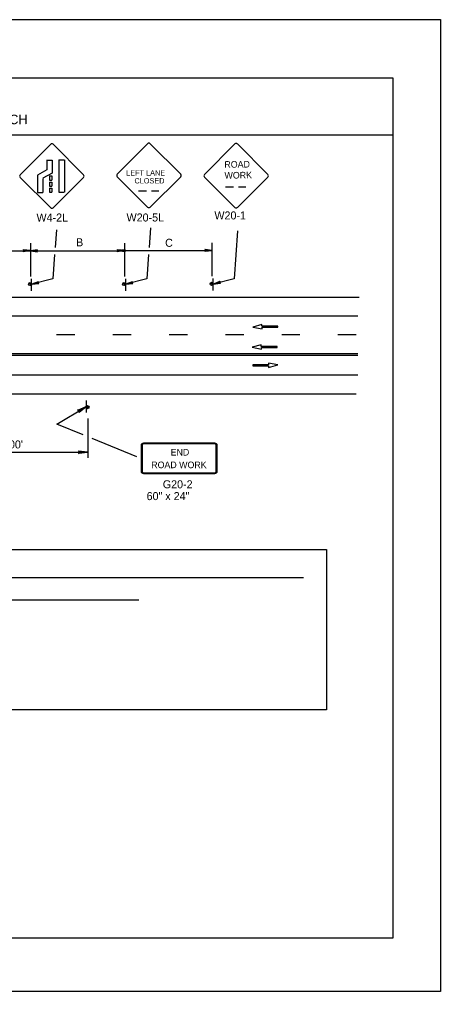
# Model space of a CAD drawing. Extents: x -14145 to -13521, y 30244 to 30661.
# Drawn here: x -13870.22 to -13859.17, y 30316.81 to 30342.31 of the extents above; entities that cross this region are included whole.
import ezdxf

# ---------------------------------------------------------------- set-up
doc = ezdxf.new("R2010")
doc.units = 0
for name, color, linetype in [('1', 7, 'Continuous'), ('10', 7, 'Continuous'), ('2', 7, 'Continuous'), ('3', 7, 'Continuous'), ('4', 7, 'Continuous'), ('5', 7, 'Continuous'), ('61', 7, 'Continuous')]:
    doc.layers.add(name, color=color, linetype=linetype)

msp = doc.modelspace()

# ---------------------------------------------------------------- linework, layer by layer
at = {"layer": '1'}
for p, q in [((-13870.204, 30338.228), (-13869.401, 30339.031)), ((-13869.334, 30339.031), (-13868.539, 30338.228)), ((-13866.86, 30339.048), (-13867.655, 30338.245)), ((-13865.991, 30338.245), (-13866.794, 30339.048)), ((-13864.57, 30339.042), (-13865.365, 30338.239)), ((-13863.701, 30338.239), (-13864.504, 30339.042)), ((-13869.507, 30338.618), (-13869.366, 30338.618)), ((-13869.503, 30338.615), (-13869.503, 30338.36)), ((-13869.362, 30338.615), (-13869.362, 30338.277)), ((-13869.187, 30338.622), (-13869.046, 30338.622)), ((-13869.183, 30338.62), (-13869.183, 30337.773)), ((-13869.042, 30338.62), (-13869.042, 30337.773)), ((-13869.401, 30337.367), (-13870.203, 30338.162)), ((-13869.503, 30338.36), (-13869.745, 30338.222)), ((-13869.745, 30338.221), (-13869.745, 30337.768)), ((-13869.362, 30338.277), (-13869.604, 30338.139)), ((-13869.604, 30338.138), (-13869.604, 30337.768)), ((-13869.432, 30338.201), (-13869.368, 30338.201)), ((-13869.432, 30338.201), (-13869.432, 30338.093)), ((-13869.368, 30338.201), (-13869.368, 30338.093)), ((-13868.539, 30338.162), (-13869.334, 30337.367)), ((-13867.655, 30338.179), (-13866.86, 30337.384)), ((-13866.794, 30337.384), (-13865.991, 30338.179)), ((-13865.365, 30338.173), (-13864.57, 30337.378)), ((-13864.504, 30337.378), (-13863.701, 30338.173)), ((-13869.432, 30338.093), (-13869.368, 30338.093)), ((-13869.432, 30338.04), (-13869.368, 30338.04)), ((-13869.432, 30338.04), (-13869.432, 30337.936)), ((-13869.432, 30337.936), (-13869.368, 30337.936)), ((-13869.432, 30337.883), (-13869.368, 30337.883)), ((-13869.432, 30337.883), (-13869.432, 30337.778)), ((-13869.368, 30338.04), (-13869.368, 30337.936)), ((-13869.368, 30337.883), (-13869.368, 30337.778)), ((-13864.818, 30337.914), (-13864.607, 30337.914)), ((-13864.475, 30337.914), (-13864.282, 30337.914)), ((-13869.744, 30337.769), (-13869.603, 30337.769)), ((-13869.432, 30337.778), (-13869.368, 30337.778)), ((-13869.187, 30337.776), (-13869.046, 30337.776)), ((-13867.098, 30337.815), (-13866.888, 30337.815)), ((-13866.755, 30337.815), (-13866.562, 30337.815)), ((-13866.781, 30336.842), (-13866.819, 30336.328)), ((-13869.251, 30336.787), (-13869.285, 30336.328)), ((-13864.497, 30336.765), (-13864.589, 30335.505)), ((-13869.93, 30336.441), (-13869.93, 30335.567)), ((-13867.464, 30336.441), (-13867.464, 30335.567)), ((-13865.172, 30336.447), (-13865.172, 30335.573)), ((-13872.396, 30336.237), (-13869.93, 30336.237)), ((-13869.93, 30336.237), (-13867.464, 30336.237)), ((-13869.299, 30336.142), (-13869.346, 30335.499)), ((-13867.638, 30336.243), (-13865.172, 30336.243)), ((-13866.833, 30336.142), (-13866.88, 30335.499)), ((-13869.9, 30335.192), (-13869.9, 30335.504)), ((-13869.9, 30335.192), (-13869.9, 30335.504)), ((-13869.347, 30335.499), (-13869.894, 30335.359)), ((-13867.434, 30335.192), (-13867.434, 30335.504)), ((-13867.434, 30335.192), (-13867.434, 30335.504)), ((-13866.881, 30335.499), (-13867.428, 30335.359)), ((-13865.142, 30335.198), (-13865.142, 30335.51)), ((-13865.142, 30335.198), (-13865.142, 30335.51)), ((-13864.589, 30335.505), (-13865.136, 30335.365)), ((-13890.291, 30335.022), (-13861.305, 30335.022)), ((-13890.331, 30334.53), (-13861.345, 30334.53)), ((-13863.858, 30334.302), (-13864.099, 30334.236)), ((-13863.858, 30334.257), (-13863.858, 30334.302)), ((-13868.765, 30334.038), (-13869.245, 30334.038)), ((-13867.289, 30334.038), (-13867.769, 30334.038)), ((-13865.813, 30334.038), (-13866.293, 30334.038)), ((-13864.337, 30334.038), (-13864.817, 30334.038)), ((-13864.099, 30334.236), (-13863.855, 30334.19)), ((-13863.442, 30334.257), (-13863.858, 30334.257)), ((-13863.855, 30334.19), (-13863.855, 30334.235)), ((-13863.855, 30334.235), (-13863.442, 30334.235)), ((-13863.442, 30334.235), (-13863.442, 30334.257)), ((-13862.861, 30334.038), (-13863.341, 30334.038)), ((-13861.385, 30334.038), (-13861.865, 30334.038)), ((-13872.429, 30333.546), (-13861.345, 30333.546)), ((-13863.876, 30333.772), (-13864.117, 30333.706)), ((-13864.117, 30333.706), (-13863.873, 30333.66)), ((-13863.876, 30333.727), (-13863.876, 30333.772)), ((-13863.46, 30333.727), (-13863.876, 30333.727)), ((-13863.873, 30333.66), (-13863.873, 30333.705)), ((-13863.873, 30333.705), (-13863.46, 30333.705)), ((-13863.46, 30333.705), (-13863.46, 30333.727)), ((-13874.759, 30333.504), (-13861.345, 30333.504)), ((-13863.442, 30333.243), (-13863.685, 30333.289)), ((-13863.685, 30333.289), (-13863.685, 30333.244)), ((-13863.685, 30333.244), (-13864.099, 30333.244)), ((-13864.099, 30333.244), (-13864.099, 30333.222)), ((-13864.099, 30333.222), (-13863.683, 30333.222)), ((-13863.683, 30333.177), (-13863.442, 30333.243)), ((-13863.683, 30333.222), (-13863.683, 30333.177)), ((-13890.331, 30332.982), (-13861.345, 30332.982)), ((-13890.371, 30332.49), (-13861.385, 30332.49)), ((-13868.472, 30332.308), (-13868.472, 30331.996)), ((-13868.472, 30332.308), (-13868.472, 30331.996)), ((-13869.243, 30331.694), (-13868.478, 30332.141)), ((-13868.428, 30331.836), (-13868.428, 30330.808)), ((-13868.547, 30331.409), (-13869.243, 30331.694)), ((-13867.14, 30330.832), (-13868.309, 30331.312)), ((-13867.028, 30331.14), (-13867.028, 30330.452)), ((-13867.003, 30331.14), (-13867.003, 30330.452)), ((-13865.094, 30331.191), (-13866.967, 30331.191)), ((-13865.094, 30331.191), (-13866.967, 30331.191)), ((-13865.094, 30331.176), (-13866.967, 30331.176)), ((-13865.094, 30331.176), (-13866.967, 30331.176)), ((-13865.058, 30330.452), (-13865.058, 30331.14)), ((-13865.033, 30330.452), (-13865.033, 30331.14)), ((-13872.42, 30330.955), (-13868.441, 30330.955)), ((-13866.967, 30330.415), (-13865.094, 30330.415)), ((-13866.967, 30330.4), (-13865.094, 30330.4))]:
    msp.add_line(p, q, dxfattribs=at)
for points in [[(-13870.11, 30336.267), (-13870.104, 30336.255), (-13869.93, 30336.243), (-13870.11, 30336.267), (-13870.116, 30336.273), (-13869.93, 30336.243), (-13870.104, 30336.237), (-13870.11, 30336.225), (-13869.93, 30336.243), (-13870.116, 30336.213), (-13870.11, 30336.225)], [(-13869.75, 30336.213), (-13869.756, 30336.231), (-13869.93, 30336.237), (-13869.75, 30336.213), (-13869.744, 30336.207), (-13869.93, 30336.237), (-13869.756, 30336.243), (-13869.75, 30336.261), (-13869.93, 30336.237), (-13869.744, 30336.267), (-13869.75, 30336.261)], [(-13867.644, 30336.267), (-13867.638, 30336.255), (-13867.464, 30336.243), (-13867.644, 30336.267), (-13867.65, 30336.273), (-13867.464, 30336.243), (-13867.638, 30336.237), (-13867.644, 30336.225), (-13867.464, 30336.243), (-13867.65, 30336.213), (-13867.644, 30336.225)], [(-13867.458, 30336.219), (-13867.464, 30336.237), (-13867.638, 30336.243), (-13867.458, 30336.219), (-13867.452, 30336.213), (-13867.638, 30336.243), (-13867.464, 30336.249), (-13867.458, 30336.267), (-13867.638, 30336.243), (-13867.452, 30336.273), (-13867.458, 30336.267)], [(-13865.352, 30336.273), (-13865.346, 30336.261), (-13865.172, 30336.249), (-13865.352, 30336.273), (-13865.358, 30336.279), (-13865.172, 30336.249), (-13865.346, 30336.243), (-13865.352, 30336.231), (-13865.172, 30336.249), (-13865.358, 30336.219), (-13865.352, 30336.231)], [(-13869.714, 30335.383), (-13869.726, 30335.395), (-13869.894, 30335.359), (-13869.714, 30335.383), (-13869.708, 30335.377), (-13869.894, 30335.359), (-13869.732, 30335.413), (-13869.726, 30335.425), (-13869.894, 30335.359), (-13869.72, 30335.437), (-13869.726, 30335.425)], [(-13867.248, 30335.383), (-13867.26, 30335.395), (-13867.428, 30335.359), (-13867.248, 30335.383), (-13867.242, 30335.377), (-13867.428, 30335.359), (-13867.266, 30335.413), (-13867.26, 30335.425), (-13867.428, 30335.359), (-13867.254, 30335.437), (-13867.26, 30335.425)], [(-13864.956, 30335.389), (-13864.968, 30335.401), (-13865.136, 30335.365), (-13864.956, 30335.389), (-13864.95, 30335.383), (-13865.136, 30335.365), (-13864.974, 30335.419), (-13864.968, 30335.431), (-13865.136, 30335.365), (-13864.962, 30335.443), (-13864.968, 30335.431)]]:
    msp.add_lwpolyline(points, dxfattribs=at)
for centre in [(-13869.938, 30335.365), (-13867.472, 30335.365), (-13865.18, 30335.371), (-13868.434, 30332.135)]:
    msp.add_circle(centre, 0.0408, dxfattribs=at)
for centre, radius, start, end in [((-13869.367, 30338.999), 0.0465, 45, 135), ((-13866.828, 30339.015), 0.0465, 45, 135), ((-13864.538, 30339.009), 0.0465, 45, 135), ((-13870.17, 30338.195), 0.0465, 135, 225), ((-13868.572, 30338.196), 0.0465, 315, 45), ((-13867.623, 30338.212), 0.0465, 135, 225), ((-13866.025, 30338.211), 0.0465, 315, 45), ((-13865.333, 30338.206), 0.0465, 135, 225), ((-13863.735, 30338.206), 0.0465, 315, 45), ((-13869.367, 30337.4), 0.0465, 225, 315), ((-13866.828, 30337.416), 0.0465, 225, 315), ((-13864.538, 30337.411), 0.0465, 225, 315), ((-13869.933, 30335.357), 0.0214, 9.521, 4.2501), ((-13867.467, 30335.357), 0.0214, 9.521, 4.2501), ((-13865.175, 30335.363), 0.0214, 9.521, 4.2501), ((-13868.439, 30332.143), 0.0214, 189.521, 184.2501)]:
    msp.add_arc(centre, radius, start, end, dxfattribs=at)
for centre, major_axis, ratio, start_param, end_param in [((-13866.967, 30331.138), (0.0609, 0), 0.839899, 1.570796, 3.141593), ((-13866.967, 30331.138), (0, -0.0365), 0.999938, 3.141593, 4.712389), ((-13865.094, 30331.138), (-0.0609, 0), 0.839899, 3.141593, 4.712389), ((-13865.094, 30331.138), (0, 0.0365), 0.999938, 4.712389, 6.283185), ((-13866.967, 30330.451), (0.0609, 0), 0.839899, 3.141593, 4.712389), ((-13866.967, 30330.451), (0, -0.0365), 0.999938, 4.712389, 6.283185), ((-13865.094, 30330.451), (0, 0.0365), 0.999938, 3.141593, 4.712389), ((-13865.094, 30330.451), (-0.0609, 0), 0.839899, 1.570796, 3.141593)]:
    msp.add_ellipse(centre, major_axis=major_axis, ratio=ratio, start_param=start_param, end_param=end_param, dxfattribs=at)
at = {"layer": '10'}
for p, q in [((-13891.874, 30340.777), (-13860.422, 30340.777)), ((-13860.422, 30340.777), (-13860.422, 30318.207)), ((-13891.874, 30339.277), (-13860.422, 30339.277)), ((-13860.422, 30318.207), (-13891.874, 30318.207))]:
    msp.add_line(p, q, dxfattribs=at)
at = {"layer": '2'}
for p, q in [((-13882.717, 30327.669), (-13862.766, 30327.669)), ((-13878.53, 30327.084), (-13867.093, 30327.084))]:
    msp.add_line(p, q, dxfattribs=at)
at = {"layer": '3'}
msp.add_lwpolyline([(-13868.659, 30330.983), (-13868.65, 30330.967), (-13868.441, 30330.955), (-13868.659, 30330.983), (-13868.67, 30330.992), (-13868.441, 30330.955), (-13868.65, 30330.945), (-13868.658, 30330.929), (-13868.441, 30330.955), (-13868.67, 30330.919), (-13868.658, 30330.929)], dxfattribs=at)
at = {"layer": '5'}
msp.add_lwpolyline([(-13868.68, 30332.055), (-13868.665, 30332.045), (-13868.478, 30332.141), (-13868.68, 30332.055), (-13868.695, 30332.057), (-13868.478, 30332.141), (-13868.654, 30332.026), (-13868.653, 30332.009), (-13868.478, 30332.141), (-13868.658, 30331.994), (-13868.653, 30332.009)], dxfattribs=at)
msp.add_lwpolyline([(-13883.049, 30328.399), (-13862.168, 30328.399), (-13862.168, 30324.195), (-13883.049, 30324.195)], close=True, dxfattribs=at)
at = {"layer": '61'}
msp.add_lwpolyline([(-13892.174, 30342.307), (-13859.174, 30342.307), (-13859.174, 30316.807), (-13892.174, 30316.807)], close=True, dxfattribs=at)

# ---------------------------------------------------------------- texts
at = {"layer": '1'}
for s, height, rotation, p in [('ROAD', 0.1735, 0.7566, (-13864.844, 30338.415)), ('WORK', 0.1733, 0.7588, (-13864.84, 30338.13))]:
    msp.add_text(s, height=height, rotation=rotation, dxfattribs=at).set_placement(p)
for s, height, p in [('LEFT LANE', 0.1386, (-13867.42, 30338.213)), ('CLOSED', 0.1389, (-13867.204, 30338.005)), ('END', 0.173, (-13866.254, 30330.867)), ('ROAD WORK', 0.173, (-13866.763, 30330.536))]:
    msp.add_text(s, height=height, dxfattribs=at).set_placement(p)
at = {"layer": '2'}
for s, p in [('W4-2L', (-13869.773, 30337.006)), ('W20-5L', (-13867.411, 30337.007)), ('W20-1', (-13865.106, 30337.061)), ('B', (-13868.735, 30336.356)), ('C', (-13866.399, 30336.343)), ("250'to 500'", (-13871.486, 30331.054)), ('G20-2', (-13866.46, 30330.008)), ('60" x 24"', (-13866.884, 30329.698))]:
    msp.add_text(s, height=0.21, dxfattribs=at).set_placement(p)
at = {"layer": '4'}
msp.add_text('THREE-LANE, TWO-WAY ROADWAY WITH PASSING - WORK AREA IN THE SINGLE LANE APPROACH', height=0.25, rotation=0.31, dxfattribs=at).set_placement((-13886.091, 30339.473))

doc.saveas('drawing.dxf')
